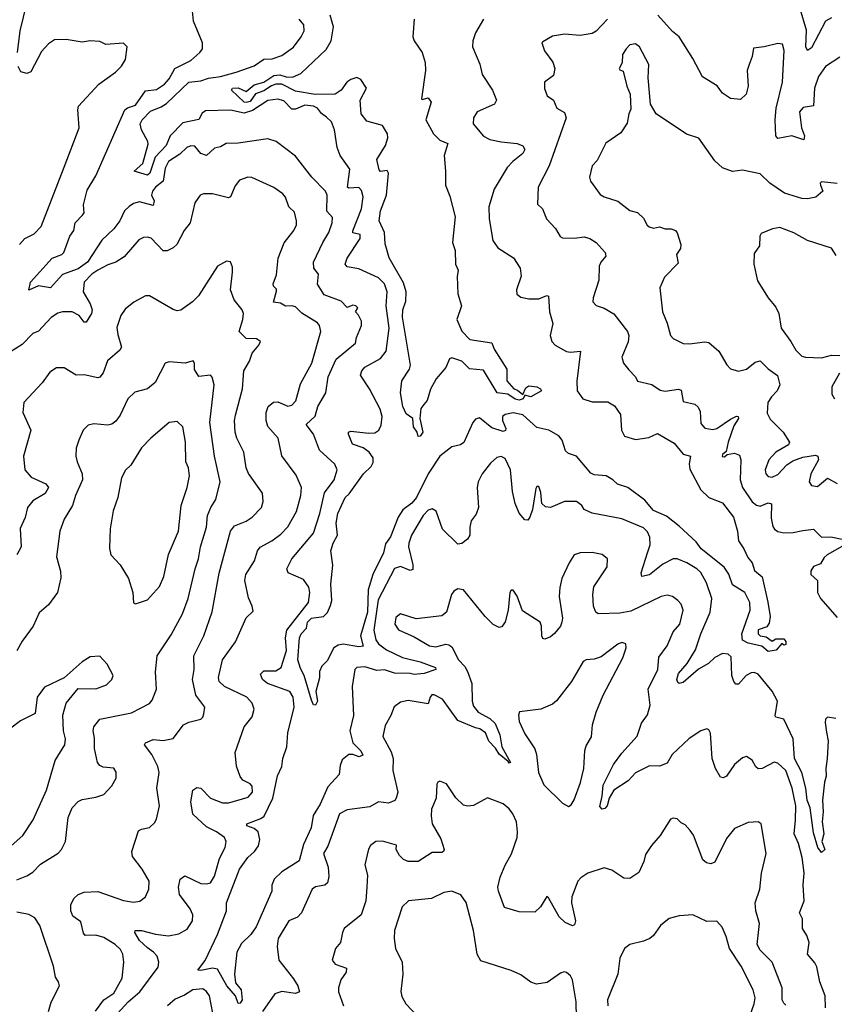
# Model space of a CAD drawing. Extents: x 1771496 to 1971148, y 471553 to 643630.
# Tile 406 of 656: x 1866559 to 1870680, y 571342 to 576322. Entities that reach past the tile are written whole.
import ezdxf

# ---------------------------------------------------------------- set-up
doc = ezdxf.new("R2010")
doc.units = 0

msp = doc.modelspace()

# ---------------------------------------------------------------- linework, layer by layer
at = {"layer": '0CON10XD'}
for points in [[(1866547.5, 576155), (1866561.1, 576265), (1866595.6, 576404.4), (1866594, 576435), (1866582, 576465), (1866590, 576495), (1866587.5, 576505), (1866535, 576552.5)], [(1870687.6, 572787.6), (1870645, 572794.2), (1870635.6, 572784.4), (1870633.1, 572766.9), (1870641.2, 572718.8), (1870648.4, 572675), (1870644.6, 572585), (1870637.5, 572535), (1870639.1, 572495), (1870630, 572465), (1870620.3, 572375), (1870623.8, 572315), (1870619.1, 572265), (1870627.8, 572205), (1870617.5, 572165), (1870632.5, 572125), (1870615, 572110), (1870596.5, 572135), (1870575, 572210), (1870558, 572335), (1870542.1, 572375), (1870536, 572435), (1870516.2, 572515), (1870479, 572585), (1870471.6, 572685), (1870425, 572783.5), (1870385, 572794.6), (1870381, 572801), (1870391.9, 572875), (1870365, 572926.5), (1870295, 573011.2), (1870275, 573020.9), (1870258.9, 573018.9), (1870234.8, 573005.2), (1870195, 572961.9), (1870181.8, 572961.8), (1870171.1, 572975), (1870162.1, 573005), (1870158.7, 573098.7), (1870143.6, 573113.6), (1870115, 573116.2), (1870075, 573096.4), (1870044.3, 573065.7), (1869993.6, 573036.4), (1869915, 572970.4), (1869895, 572964.3), (1869888.9, 572968.9), (1869883.8, 572985), (1869891.8, 573015), (1869935, 573065.4), (1869977.2, 573135), (1870004.1, 573215.9), (1870051.5, 573325), (1870061.1, 573395), (1870034.1, 573474.1), (1870005, 573525.6), (1869984.7, 573544.7), (1869934, 573575), (1869885, 573595.6), (1869865, 573594.4), (1869812.8, 573567.2), (1869745, 573514.7), (1869705.8, 573505.8), (1869703.8, 573525), (1869735, 573625.6), (1869748.8, 573665), (1869746.7, 573705), (1869735, 573732.2), (1869715, 573751.1), (1869605, 573796.9), (1869455.7, 573825.7), (1869415, 573844), (1869402.9, 573865), (1869375, 573885.7), (1869315.8, 573884.2), (1869245, 573854), (1869218.3, 573858.3), (1869200, 573875), (1869195, 573930), (1869185, 573960), (1869175, 573960), (1869169.5, 573950.5), (1869152.5, 573845), (1869139.2, 573805), (1869129.2, 573790.8), (1869115, 573792), (1869085, 573826), (1869065.3, 573875), (1869051.8, 573935), (1869042.4, 574045), (1869015, 574101.9), (1868995, 574112.5), (1868972.7, 574107.3), (1868941.2, 574078.8), (1868899.3, 574025), (1868878.2, 573985), (1868874.1, 573955.9), (1868879.6, 573855), (1868868.7, 573821.3), (1868843.1, 573786.9), (1868836.8, 573755), (1868835.5, 573715), (1868825, 573694), (1868795, 573672), (1868775, 573670), (1868698.5, 573745), (1868665.9, 573835.9), (1868645, 573847.8), (1868625, 573841.9), (1868600.4, 573815), (1868540.8, 573715), (1868527.3, 573675), (1868525.9, 573655), (1868548.2, 573565), (1868548.3, 573541.7), (1868535, 573535.6), (1868485, 573555.8), (1868455, 573545.5), (1868371.8, 573388.2), (1868349.8, 573235), (1868360.7, 573185), (1868373.5, 573165), (1868415, 573134.8), (1868495, 573095.9), (1868585, 573074.1), (1868662.5, 573045), (1868664.2, 573035), (1868605.3, 573015.3), (1868555, 573010.3), (1868535, 573014.8), (1868455, 573016.1), (1868405, 573033.4), (1868365, 573031), (1868305, 573049.6), (1868265, 573045.4), (1868254, 573036), (1868240.8, 572949.1), (1868247.4, 572802.6), (1868229.4, 572725), (1868244.3, 572665), (1868285, 572624.6), (1868295, 572602), (1868275.9, 572594.1), (1868245, 572605.9), (1868225, 572605.4), (1868191.2, 572578.8), (1868180.1, 572549.9), (1868174.6, 572505), (1868118.2, 572441.8), (1868078.6, 572355), (1868043.5, 572296.5), (1868033.1, 572235), (1867995, 572150.9), (1867972.6, 572067.4), (1867885, 572012.4), (1867845.9, 571975), (1867834, 571945), (1867834.5, 571915), (1867755, 571734.3), (1867728.5, 571695), (1867680.8, 571649.2), (1867656.8, 571605), (1867646.2, 571493.8), (1867651.4, 571451.4), (1867679.5, 571415), (1867684.4, 571365), (1867675, 571347.5), (1867665, 571346.2), (1867651.4, 571385), (1867606.5, 571435), (1867559.1, 571519.1), (1867535, 571525.6), (1867475, 571512.7), (1867460, 571515), (1867496.7, 571563.3), (1867560.4, 571695), (1867605.4, 571815), (1867605.9, 571855.9), (1867671.2, 572025), (1867713.2, 572085), (1867747.1, 572115), (1867766.8, 572143.2), (1867773.4, 572175), (1867765, 572214.4), (1867745, 572231.8), (1867707.5, 572245), (1867708.9, 572255), (1867778.9, 572281.1), (1867796.2, 572293.8), (1867839.7, 572385), (1867863, 572497), (1867884.7, 572545.3), (1867890.7, 572585), (1867911.1, 572645), (1867915.7, 572715.7), (1867947.8, 572845), (1867941.9, 572895), (1867925, 572924.6), (1867813.5, 572965), (1867787.3, 572985), (1867777.9, 573012.1), (1867795, 573029.4), (1867855, 573027.8), (1867881.5, 573045), (1867909.3, 573130.7), (1867904.2, 573195), (1867911.3, 573235), (1868020, 573375), (1868026.8, 573425), (1868021.6, 573451.6), (1867995, 573490), (1867917.1, 573525), (1867910.5, 573545), (1867935.6, 573595), (1868044.6, 573725), (1868076.7, 573825), (1868100.8, 573929.2), (1868149.2, 573995), (1868165.5, 574045), (1868153.4, 574073.4), (1868075, 574144.3), (1868044.6, 574225), (1868008.1, 574275), (1868053.3, 574316.7), (1868067.5, 574365), (1868108.1, 574435), (1868119.1, 574515), (1868159.7, 574605), (1868258.1, 574685), (1868263.1, 574715), (1868288.9, 574775), (1868287.7, 574797.7), (1868272.5, 574827.5), (1868257.5, 574845), (1868270, 574865), (1868260, 574875), (1868245, 574878.6), (1868215, 574866.7), (1868185, 574898.5), (1868099.7, 574929.7), (1868065, 574984.2), (1868071.5, 575035), (1868047.5, 575065), (1868044.6, 575095), (1868092.3, 575195), (1868123.8, 575245), (1868139.6, 575295), (1868141.7, 575321.7), (1868113.6, 575353.6), (1868113.8, 575433.8), (1868105.5, 575455), (1868037.3, 575525), (1867955, 575631.9), (1867856.2, 575705), (1867815, 575719.4), (1867665, 575697.1), (1867603.8, 575696.2), (1867575, 575678.1), (1867545, 575672.2), (1867505, 575634.2), (1867475, 575645.7), (1867445, 575682.5), (1867425, 575683.1), (1867404.2, 575675), (1867369.2, 575640.8), (1867312.2, 575605), (1867295, 575570.8), (1867285.2, 575504.8), (1867246.9, 575475), (1867231.6, 575455), (1867225.9, 575435), (1867238.6, 575405), (1867235, 575382.2), (1867165, 575401), (1867135, 575392.3), (1867112.6, 575377.4), (1867090.2, 575355), (1867066.4, 575305), (1867036.2, 575263.8), (1866975, 575206.6), (1866901.5, 575095), (1866855, 575062), (1866775, 575032.5), (1866715, 574965.5), (1866655, 574975.4), (1866605, 574953.3), (1866614.7, 574995), (1866723.7, 575116.3), (1866772.5, 575135), (1866782.5, 575145), (1866812.7, 575227.3), (1866832.9, 575255), (1866840, 575295), (1866876.8, 575333.2), (1866884.6, 575345), (1866882, 575385), (1866901.2, 575458.8), (1866945, 575532.5), (1867091.1, 575865), (1867105, 575876.6), (1867145, 575888.9), (1867195, 575961.7), (1867250.6, 575969.4), (1867291.8, 575995), (1867315, 576022.2), (1867344.5, 576075.5), (1867425, 576114.5), (1867470, 576155), (1867483.1, 576175), (1867483.8, 576205), (1867438.7, 576315), (1867428.8, 576415)], [(1870665, 576330.9), (1870635, 576313.8), (1870565, 576179.4), (1870545, 576165.5), (1870536.4, 576185), (1870538.6, 576268.6), (1870506.7, 576376.7)], [(1868283.6, 574523.6), (1868290, 574545), (1868305.6, 574565), (1868385, 574607.9), (1868413.4, 574645), (1868427.6, 574762.4), (1868413, 574875), (1868418.9, 574945), (1868404.6, 574985), (1868375, 575016.1), (1868275, 575062.1), (1868215, 575072.5), (1868206.4, 575085), (1868216, 575115), (1868282.2, 575215), (1868281.2, 575235), (1868245, 575244), (1868244.6, 575254.6), (1868287.7, 575365), (1868295.9, 575425.9), (1868288, 575458), (1868275, 575472.2), (1868225, 575469.1), (1868217.8, 575475), (1868230, 575565), (1868180, 575635), (1868165.6, 575675.6), (1868152, 575765), (1868136.7, 575805), (1868111.7, 575828.3), (1868086.7, 575846.7), (1868066, 575875), (1868045, 575884.5), (1868001.2, 575888.8), (1867955, 575868.8), (1867935, 575869.2), (1867895, 575910.8), (1867865, 575919.7), (1867815, 575912.6), (1867737.3, 575862.7), (1867695, 575848.4), (1867625, 575864.8), (1867498.9, 575861.1), (1867481.5, 575848.5), (1867465, 575816.5), (1867385, 575799.7), (1867320.6, 575735), (1867300.2, 575685), (1867244.2, 575625.8), (1867217.6, 575545), (1867205, 575535.5), (1867137.5, 575555), (1867181.5, 575595), (1867208.3, 575691.7), (1867206.7, 575705), (1867174.9, 575764.9), (1867168.8, 575795), (1867179, 575815), (1867220.8, 575859.2), (1867275, 575881.1), (1867301.3, 575898.7), (1867415, 576005.2), (1867475, 576012.2), (1867515, 576026.7), (1867575, 576034.8), (1867655, 576056.8), (1867745, 576087.8), (1867795, 576121.6), (1867835.7, 576124.3), (1867885, 576141.1), (1867945, 576183.5), (1867983.8, 576235), (1867998.2, 576265), (1867996.5, 576295), (1867973.6, 576325)], [(1868554.6, 576325), (1868548.2, 576235), (1868555, 576214.2), (1868595.2, 576155.2), (1868610.3, 576105), (1868611.8, 576065), (1868592.3, 575922.3), (1868595, 575917.5), (1868625, 575926.7), (1868640.8, 575905), (1868613.3, 575815), (1868651.8, 575745), (1868685, 575712), (1868725.6, 575695), (1868705.8, 575635), (1868713.6, 575555), (1868712.8, 575485), (1868735, 575429.2), (1868761.7, 575325), (1868749.4, 575195), (1868761.4, 575155), (1868763.1, 575085), (1868776.5, 575055), (1868772.7, 575022.7), (1868775.5, 574935.5), (1868794, 574875), (1868771.2, 574805), (1868795, 574746.2), (1868836.7, 574705), (1868947.7, 574687.7), (1868960, 574655), (1869023.3, 574555), (1869023.3, 574495), (1869058, 574455), (1869077.9, 574447.9), (1869105, 574426.7), (1869120, 574460), (1869135, 574470), (1869175.7, 574465.7), (1869194.2, 574455), (1869198.8, 574445), (1869145, 574414.4), (1869115, 574422.5), (1869106.2, 574405), (1869085, 574398), (1869065, 574402.4), (1869027.9, 574427.9), (1868975, 574433.8), (1868905, 574548.5), (1868835, 574556.1), (1868795, 574595.4), (1868745, 574611.8), (1868734.2, 574605.8), (1868715, 574563.3), (1868665.5, 574505), (1868636.8, 574453.2), (1868620, 574395), (1868603.8, 574375), (1868588.8, 574355), (1868583.5, 574305), (1868597.9, 574235), (1868585, 574216.2), (1868575, 574213.8), (1868570, 574235), (1868552.1, 574262.1), (1868547.1, 574305), (1868515, 574328.2), (1868497.6, 574365), (1868484.7, 574435), (1868492.7, 574495), (1868531.9, 574555), (1868536.5, 574575), (1868496.4, 574816.4), (1868496.5, 574855), (1868511.7, 574898.3), (1868514.2, 574945), (1868500.5, 574990.5), (1868427.9, 575117.9), (1868408.8, 575188.8), (1868404.8, 575245), (1868378.4, 575305), (1868383.7, 575355), (1868415.2, 575435), (1868424.3, 575545), (1868418.8, 575558.8), (1868385, 575554.2), (1868377.5, 575562.5), (1868365.3, 575615), (1868410.2, 575685), (1868421.6, 575725), (1868419.6, 575745), (1868395, 575786.3), (1868315, 575809.2), (1868286.7, 575845), (1868280.7, 575915), (1868313.1, 575975), (1868285, 576018.6), (1868265, 576029.4), (1868235, 576020), (1868214.7, 576005), (1868186.2, 575965), (1868154.5, 575945.5), (1868053.2, 575943.2), (1867955, 575959.9), (1867885.4, 575995.4), (1867855, 575994.9), (1867832.2, 575987.8), (1867795, 575962.4), (1867752.7, 575947.3), (1867725, 575908.2), (1867705, 575902.2), (1867695, 575905.4), (1867631.2, 575965), (1867635.8, 575975), (1867665, 575977.7), (1867705, 575958.9), (1867745, 575992.9), (1867795, 576005.7), (1867845, 576040), (1867875, 576042.8), (1867907.3, 576032.7), (1867938.7, 576031.3), (1867980.9, 576049.1), (1868108.9, 576171.1), (1868135.4, 576215), (1868145.8, 576285), (1868130.2, 576345)], [(1868906.1, 576325), (1868864.7, 576255), (1868851.5, 576215), (1868850, 576185), (1868887.1, 576097.1), (1868898.8, 576045), (1868951.4, 575965), (1868970.8, 575915), (1868961.2, 575895), (1868873.8, 575855), (1868854.2, 575825.8), (1868852.5, 575795), (1868905, 575731.9), (1868936.6, 575716.6), (1868995, 575704.5), (1869075, 575695.8), (1869104.1, 575684.1), (1869114, 575665), (1869104.2, 575645), (1869053.1, 575605), (1869025.3, 575574.7), (1868958.6, 575465), (1868932.9, 575375), (1868934.4, 575315), (1868952.5, 575205), (1868977.6, 575167.6), (1869056.6, 575116.6), (1869091.5, 575065), (1869095.8, 575024.2), (1869072, 574955), (1869074.1, 574934.1), (1869095, 574919.2), (1869135, 574909.5), (1869185, 574909.7), (1869225, 574926.9), (1869235, 574923.3), (1869239.5, 574845), (1869255.5, 574785), (1869243.3, 574725), (1869251.1, 574695), (1869267.1, 574675), (1869325, 574643.6), (1869345, 574640), (1869395.6, 574645), (1869376.7, 574493.3), (1869379.7, 574445), (1869407.5, 574405), (1869455, 574389.7), (1869535, 574388.5), (1869568.9, 574368.9), (1869598.2, 574325), (1869603.4, 574245), (1869618.5, 574215), (1869675, 574198.1), (1869741.2, 574208.8), (1869785, 574228.5), (1869869.8, 574179.8), (1869915, 574124.5), (1869953.3, 574115), (1869946.4, 574075), (1869949.3, 574049.3), (1870004.5, 573944.5), (1870045, 573905.8), (1870115, 573878.5), (1870170.4, 573805), (1870189.5, 573735), (1870195.4, 573685.4), (1870222.9, 573645), (1870241.8, 573601.8), (1870263.8, 573575), (1870276.4, 573536.4), (1870314.3, 573504.3), (1870343.8, 573376.2), (1870355.9, 573304.1), (1870351.2, 573268.8), (1870338.3, 573251.7), (1870295, 573236.2), (1870294, 573215), (1870305, 573206.2), (1870335, 573200), (1870365, 573178), (1870385, 573190), (1870425, 573191.2), (1870435, 573176.7), (1870435, 573162.5), (1870425, 573158.8), (1870415, 573167.5), (1870386.2, 573133.8), (1870345, 573127.1), (1870313.4, 573153.4), (1870245, 573168.1), (1870215, 573184.2), (1870212.4, 573215), (1870254.3, 573335), (1870252.9, 573375), (1870227.5, 573425), (1870165, 573464.3), (1870146.9, 573516.9), (1870122.2, 573552.2), (1870007.3, 573645), (1869980.4, 573680.4), (1869895, 573760.4), (1869830.7, 573810.7), (1869765, 573839.3), (1869722, 573892), (1869635.6, 573955.6), (1869582.4, 573972.4), (1869560, 573995), (1869525.6, 574015.6), (1869465, 574020.5), (1869448, 574028), (1869376.5, 574115), (1869335, 574127.7), (1869320.4, 574140.4), (1869303.2, 574195), (1869287.1, 574217.1), (1869235.6, 574245), (1869175, 574258.4), (1869105, 574322.5), (1869055, 574334.1), (1869014.7, 574325.3), (1869002.2, 574315), (1869000.9, 574295), (1869018.9, 574255), (1869016.2, 574243.8), (1869005, 574238.9), (1868948.3, 574258.3), (1868885, 574308.8), (1868865, 574301.2), (1868850.6, 574285), (1868806.4, 574183.6), (1868788.9, 574171.1), (1868745, 574162.2), (1868685, 574113.8), (1868624.7, 574025), (1868566.7, 573905), (1868543.2, 573876.8), (1868497.6, 573842.4), (1868473.2, 573805), (1868435, 573707.1), (1868409.5, 573670.5), (1868399.2, 573625), (1868345.8, 573515), (1868321.6, 573438.4), (1868318.6, 573325), (1868283.8, 573205), (1868296, 573154), (1868275, 573149.2), (1868195, 573163.8), (1868170.8, 573159.2), (1868148.5, 573145), (1868115, 573079.2), (1868087.5, 573052.5), (1868076.2, 573025), (1868076.1, 572993.9), (1868056.4, 572923.6), (1868065.6, 572875), (1868055.8, 572855), (1868045, 572856), (1868035, 572880), (1867998.9, 573005), (1867979.7, 573039.7), (1867966.2, 573085), (1867974.4, 573195), (1867983.8, 573216.2), (1868010.8, 573245), (1868014.9, 573275.1), (1868034.9, 573295.1), (1868096.1, 573303.9), (1868115.7, 573324.3), (1868131.5, 573358.5), (1868138.8, 573385), (1868132.4, 573467.6), (1868143.1, 573563.1), (1868133.8, 573635), (1868145.5, 573675), (1868166.1, 573715), (1868160, 573775), (1868168.5, 573825), (1868205.6, 573905), (1868226.1, 573923.9), (1868298.9, 574025), (1868337.3, 574062.7), (1868347.5, 574082.5), (1868346.8, 574105), (1868326.2, 574135), (1868296.2, 574156.2), (1868242.5, 574175), (1868222.1, 574225), (1868223.3, 574235), (1868235, 574241.2), (1868325, 574230), (1868355, 574232.5), (1868375.6, 574245), (1868388.2, 574271.8), (1868393.1, 574315), (1868382.4, 574352.4), (1868329.5, 574455), (1868283.6, 574523.6)], [(1869532.5, 576325), (1869475, 576264.2), (1869455, 576251.4), (1869395, 576241.5), (1869315, 576249.2), (1869255, 576238), (1869205, 576210), (1869201.2, 576205), (1869214, 576165), (1869256.1, 576106.1), (1869266.5, 576075), (1869259.8, 576040.2), (1869214, 576005), (1869213.8, 575973.8), (1869226.7, 575936.7), (1869259.2, 575915), (1869275.7, 575875), (1869315, 575853.1), (1869324.4, 575825), (1869237.7, 575582.3), (1869181.4, 575475), (1869178.8, 575388.8), (1869204.2, 575365), (1869224.2, 575315), (1869270, 575265), (1869293.3, 575225), (1869305, 575219.2), (1869365, 575217.5), (1869415, 575223.1), (1869443.3, 575215), (1869475.8, 575195), (1869521.4, 575145), (1869524.2, 575125), (1869498.8, 575095), (1869490, 575075), (1869488.8, 575005), (1869460, 574915), (1869458.8, 574895), (1869475, 574876.2), (1869515, 574862.5), (1869565, 574834.3), (1869634.6, 574744.6), (1869640, 574725), (1869637.4, 574692.6), (1869605.8, 574615), (1869614.2, 574585), (1869641.1, 574551.1), (1869674.3, 574515), (1869685, 574493.3), (1869757.3, 574477.3), (1869798.3, 574448.3), (1869825, 574442.9), (1869892.5, 574452.5), (1869905, 574448.8), (1869915, 574390), (1869975, 574377.5), (1869991.7, 574361.7), (1870000.7, 574340.7), (1870005, 574280), (1870025.5, 574255.5), (1870065, 574249.2), (1870085, 574254), (1870155, 574301.8), (1870185, 574316.5), (1870194.1, 574314.1), (1870195.4, 574305), (1870172.3, 574267.7), (1870142.9, 574185), (1870132.9, 574137.1), (1870115, 574122.5), (1870112.5, 574112.5), (1870125, 574111.2), (1870138, 574122), (1870175, 574128.9), (1870199.6, 574119.6), (1870206.4, 574096.4), (1870204, 573995), (1870215.3, 573955.3), (1870265, 573883.6), (1870287, 573867), (1870305, 573861.8), (1870345, 573877.9), (1870362.8, 573872.8), (1870360.2, 573800.2), (1870368.3, 573758.3), (1870376.9, 573745), (1870395, 573732.9), (1870425, 573727.1), (1870471.7, 573728.3), (1870521.1, 573738.9), (1870575.5, 573745.5), (1870615, 573704.4), (1870663.2, 573706.8), (1870720, 573695)], [(1870248.6, 576095), (1870238.6, 576065), (1870244, 575985), (1870233.8, 575945), (1870205, 575918.8), (1870155, 575923.8), (1870115, 575950.8), (1870086.8, 575986.8), (1870013.3, 576033.3), (1869965, 576125.7), (1869894.5, 576235), (1869861.7, 576261.7), (1869787.1, 576345)], [(1866557.5, 575185), (1866585, 575214.5), (1866632, 575238), (1866667.3, 575275), (1866784.7, 575575.3), (1866859.4, 575775), (1866852.9, 575865), (1866857.5, 575885), (1866960, 575995), (1867044.1, 576055.9), (1867074.1, 576085.9), (1867095, 576120), (1867102.5, 576185), (1867085, 576202.5), (1866995, 576196.2), (1866965, 576210.6), (1866915, 576215.5), (1866875, 576208.6), (1866795, 576220.8), (1866735, 576219.2), (1866705, 576200), (1866669.3, 576160.7), (1866615, 576057.5), (1866595, 576050), (1866565, 576057.5), (1866551.2, 576085)], [(1870708.6, 576131.4), (1870635, 576084.3), (1870600.4, 576035), (1870580, 575975), (1870574.6, 575885.4), (1870521.7, 575878.3), (1870503.5, 575856.5), (1870513.9, 575775), (1870530, 575735), (1870525.6, 575714.4), (1870465, 575734), (1870395, 575720.8), (1870384.2, 575734.2), (1870380, 575815), (1870385.2, 575875), (1870418.3, 576005), (1870426.1, 576166.1), (1870417.6, 576197.6), (1870395, 576201.9), (1870325, 576184.3), (1870271.9, 576178.1), (1870264.3, 576135), (1870248.6, 576095)], [(1870695, 575492.7), (1870615, 575501.2), (1870608.8, 575495), (1870610, 575485), (1870622.5, 575455), (1870586.3, 575423.7), (1870545, 575415.3), (1870515, 575417.1), (1870428, 575445), (1870354.6, 575494.6), (1870305, 575541.4), (1870215, 575560.8), (1870165, 575554), (1870115, 575572.9), (1870075, 575608.6), (1869995, 575723.3), (1869933, 575743), (1869778.8, 575845), (1869750.8, 575895), (1869738.3, 576028.3), (1869742.5, 576095), (1869695, 576184), (1869675, 576199.4), (1869646.2, 576193.8), (1869626.9, 576175), (1869608.8, 576145), (1869607.1, 576102.9), (1869591.2, 576075), (1869595, 576067.5), (1869611.2, 576061.2), (1869630, 575985), (1869647.5, 575945), (1869650.7, 575869.3), (1869640, 575845), (1869631.7, 575798.3), (1869599.7, 575750.3), (1869525, 575697.5), (1869506.9, 575663.1), (1869479.7, 575610.3), (1869455, 575583.3), (1869441.9, 575525), (1869447.1, 575505), (1869495, 575438), (1869515, 575425.7), (1869585, 575404.3), (1869646.1, 575356.1), (1869685, 575347.1), (1869715, 575318.6), (1869733.1, 575283.1), (1869743.9, 575273.9), (1869765, 575266.9), (1869795, 575274), (1869825, 575264.3), (1869855, 575264), (1869875.8, 575255.8), (1869884.3, 575244.3), (1869904.2, 575185), (1869902.5, 575165), (1869881.2, 575135), (1869889.7, 575090.3), (1869821.1, 575018.9), (1869797.8, 574965), (1869810.9, 574845), (1869835, 574786.2), (1869850.8, 574725), (1869865, 574710), (1869915, 574684), (1869947.9, 574682.1), (1870025, 574692.5), (1870045, 574689.2), (1870095.7, 574645), (1870136.4, 574576.4), (1870155, 574555.8), (1870195, 574544.2), (1870235.5, 574554.5), (1870280, 574590), (1870305, 574595.8), (1870345.2, 574555.2), (1870391.9, 574521.9), (1870404.4, 574475), (1870390.9, 574445), (1870361.5, 574415), (1870343.3, 574385), (1870341.1, 574331.1), (1870355, 574302), (1870420.5, 574235), (1870452.9, 574185), (1870448.5, 574171.5), (1870385, 574134.4), (1870349.6, 574095), (1870330, 574045), (1870334.1, 574024.1), (1870345, 574011.4), (1870365, 574007.8), (1870395, 574021.8), (1870440.4, 574069.6), (1870469.5, 574090.5), (1870520.3, 574109.7), (1870585, 574119.4), (1870596, 574115), (1870600.6, 574095), (1870561.4, 574025), (1870552.5, 573985), (1870565, 573966.7), (1870595, 573961.2), (1870645, 574003.3), (1870695, 573976.7)], [(1867053.5, 571295), (1867107.8, 571355), (1867166.6, 571405), (1867259.4, 571530.6), (1867263.5, 571555), (1867254.7, 571585), (1867236, 571606), (1867205, 571626.8), (1867165.4, 571665), (1867142, 571705), (1867142.5, 571715), (1867175, 571715.5), (1867247, 571697), (1867311.9, 571688.1), (1867365, 571698.5), (1867407.2, 571722.7), (1867433.5, 571765), (1867434.5, 571794.5), (1867421.1, 571825), (1867367.9, 571897.9), (1867361.8, 571935), (1867370.8, 571975), (1867395, 571991.9), (1867475, 571953.6), (1867505, 571950.5), (1867525, 571957.1), (1867545, 571990), (1867570, 572080), (1867598, 572135), (1867602.9, 572165), (1867594.4, 572185), (1867555, 572213.9), (1867505, 572239.3), (1867434.3, 572304.3), (1867424.7, 572365.3), (1867434.5, 572425), (1867455, 572439.2), (1867475, 572435.8), (1867525, 572383.8), (1867585, 572360.4), (1867615, 572361.1), (1867657.1, 572372.9), (1867715, 572390), (1867736.7, 572415), (1867735, 572446), (1867725, 572457.1), (1867688.8, 572475), (1867674.5, 572494.5), (1867655.7, 572545.7), (1867650, 572615), (1867694.6, 572745.4), (1867735, 572796.7), (1867745.7, 572835), (1867735.6, 572865), (1867708.9, 572895), (1867595, 572949.1), (1867568.9, 572975), (1867564.7, 572995), (1867584.6, 573085), (1867650.5, 573175), (1867705, 573296.7), (1867740, 573330), (1867736, 573355), (1867717.3, 573397.3), (1867698.2, 573485), (1867703.4, 573515), (1867747.3, 573585), (1867762.7, 573635), (1867775, 573654.4), (1867834.7, 573685.3), (1867879.9, 573720.1), (1867915, 573756.7), (1867959.7, 573835), (1867981.3, 573915), (1867985.5, 573955), (1867957.9, 574017.9), (1867885.4, 574115.4), (1867866.5, 574205), (1867814.6, 574265), (1867805.5, 574295), (1867806.2, 574335), (1867815.6, 574365), (1867842.6, 574387.4), (1867865, 574388.9), (1867915, 574366.9), (1867935, 574372.9), (1867956.3, 574393.7), (1867980.2, 574479.8), (1868037.6, 574585), (1868083.3, 574745), (1868075.4, 574775), (1868065, 574789.4), (1867987, 574837), (1867955, 574869.2), (1867935, 574875.3), (1867903.2, 574873.2), (1867878.6, 574888.6), (1867842.5, 574892.5), (1867858.1, 574948.1), (1867858.1, 574958.1), (1867843.5, 574973.5), (1867841.9, 574985), (1867858.9, 575031.1), (1867866.8, 575115), (1867897.6, 575192.4), (1867946.7, 575255), (1867958.9, 575285), (1867960, 575305), (1867949, 575349), (1867920.4, 575375), (1867903.9, 575423.9), (1867890.4, 575440.4), (1867845, 575473.5), (1867734.3, 575524.3), (1867712.5, 575525), (1867670.6, 575509.4), (1867648.7, 575481.3), (1867625, 575426.2), (1867615, 575420), (1867535, 575440.9), (1867488.9, 575441.1), (1867472.5, 575435), (1867444.4, 575395), (1867421.9, 575295), (1867391.5, 575255), (1867353.3, 575185), (1867335, 575167.8), (1867305, 575151.9), (1867285, 575152.9), (1867225, 575216), (1867205, 575222.5), (1867185, 575220.8), (1867162, 575208), (1867087.8, 575122.2), (1867045.4, 575094.6), (1867005, 575081.5), (1866955, 575055.4), (1866924.5, 575035), (1866884.6, 574995), (1866880.9, 574945), (1866915.3, 574885.3), (1866925.4, 574855), (1866922.9, 574835), (1866895, 574792.5), (1866885, 574791.2), (1866860, 574825), (1866825, 574843.9), (1866775.4, 574844.6), (1866752.1, 574837.9), (1866719.2, 574815), (1866654, 574746), (1866625.3, 574734.7), (1866571.1, 574678.9), (1866475, 574617.5)], [(1870689.5, 575129.5), (1870665, 575165.5), (1870545, 575205.6), (1870475, 575243.5), (1870405, 575271.2), (1870366.8, 575263.2), (1870310, 575240), (1870303.9, 575226.1), (1870301.7, 575178.3), (1870275, 575140), (1870272.9, 575085), (1870290.9, 575000.9), (1870345.7, 574915), (1870385, 574867.5), (1870399.2, 574835), (1870411.9, 574761.9), (1870460.9, 574695), (1870485, 574650), (1870515, 574620.6), (1870535, 574614.5), (1870615, 574610.9), (1870665, 574624.4), (1870707.1, 574622.9)], [(1866943, 571307), (1866984.5, 571365), (1867035, 571399.1), (1867077.7, 571475), (1867086.1, 571555), (1867080.8, 571595), (1867069.2, 571619.2), (1867041.5, 571645), (1866985, 571679.2), (1866945, 571691.5), (1866889.7, 571689.7), (1866881.5, 571701.5), (1866868.6, 571758.6), (1866828.2, 571788.2), (1866818.4, 571815), (1866818.7, 571845), (1866832.8, 571877.2), (1866855, 571896.7), (1866885, 571908.9), (1866955, 571912.7), (1867085, 571866.7), (1867135, 571859.2), (1867166.2, 571863.8), (1867195.7, 571885), (1867212.7, 571925), (1867213.8, 571965), (1867179.2, 572025), (1867130.1, 572090.1), (1867125.7, 572115), (1867160.6, 572219.4), (1867175, 572228.1), (1867215, 572236.2), (1867240.3, 572259.7), (1867250.9, 572279.1), (1867265.6, 572345), (1867252.2, 572435), (1867264.5, 572515), (1867258.5, 572545), (1867227.5, 572605), (1867190, 572655), (1867196, 572665), (1867235, 572681.1), (1867285, 572675.6), (1867335, 572685.6), (1867388, 572755), (1867415, 572768.9), (1867475, 572784.2), (1867486.4, 572793.6), (1867490.8, 572810.8), (1867495.4, 572845.4), (1867450.9, 572905), (1867433.3, 572985), (1867441.2, 573035), (1867440.8, 573105), (1867490.4, 573205), (1867532.6, 573327.4), (1867567.5, 573522.5), (1867625.9, 573735), (1867645, 573761.5), (1867705, 573785.4), (1867734.7, 573805.3), (1867782.2, 573855), (1867791.1, 573885), (1867787.2, 573927.2), (1867716.9, 574026.9), (1867704.5, 574055), (1867693.5, 574135), (1867658, 574205), (1867649.4, 574235), (1867645.3, 574295), (1867650.9, 574320.9), (1867685.5, 574455.5), (1867692.5, 574545), (1867721.9, 574595), (1867735, 574636), (1867768.8, 574675), (1867777.5, 574695), (1867756.9, 574706.9), (1867705, 574709.4), (1867668.6, 574745), (1867687.8, 574805), (1867691.1, 574835), (1867684.5, 574855), (1867644.4, 574905), (1867625.7, 574955), (1867636, 575045), (1867635, 575070), (1867625, 575097.5), (1867605, 575100), (1867560, 575075), (1867464, 574925), (1867434, 574895), (1867375, 574853.1), (1867355, 574850), (1867335, 574856.7), (1867215, 574925.8), (1867195, 574924.3), (1867136.9, 574893.1), (1867092.4, 574857.6), (1867071.5, 574825), (1867050, 574765), (1867055, 574728.8), (1867074.3, 574665), (1867065, 574650), (1867003.1, 574596.9), (1866981.9, 574535), (1866965, 574514), (1866955, 574510), (1866885, 574525.7), (1866845, 574523.1), (1866785, 574560.6), (1866745, 574561.4), (1866711.1, 574538.9), (1866673.1, 574485), (1866580, 574385), (1866575.6, 574335), (1866615.6, 574245), (1866577.8, 574115), (1866585.5, 574045.5), (1866617.3, 574007.3), (1866692, 573975), (1866705.6, 573955), (1866688.6, 573925), (1866625, 573887.5), (1866598.8, 573855), (1866586.2, 573803.8), (1866562.3, 573747.7), (1866566.2, 573655), (1866544.6, 573615)], [(1866545, 571971.2), (1866595, 571991.1), (1866625, 572010.8), (1866665, 572051.4), (1866753.4, 572106.6), (1866770, 572125), (1866790.8, 572165), (1866803.6, 572286.4), (1866825, 572335.7), (1866855, 572367.5), (1866875, 572378.6), (1866945, 572389.4), (1866985, 572402.9), (1867025, 572447.5), (1867046.9, 572485), (1867046.8, 572516.8), (1867035.7, 572535.7), (1866980.7, 572540.7), (1866965, 572549.2), (1866953.3, 572565), (1866938.4, 572635), (1866938.2, 572688.2), (1866930.8, 572725), (1866934.7, 572745), (1866965, 572784.5), (1867124.6, 572815.4), (1867215, 572863.3), (1867229.1, 572880.9), (1867251.5, 572935), (1867245.7, 573024.3), (1867254.1, 573104.1), (1867325, 573210.8), (1867383.5, 573316.5), (1867410.7, 573395), (1867446.1, 573545), (1867463.8, 573595), (1867473.3, 573655), (1867504.6, 573755), (1867510, 573815), (1867525.3, 573855), (1867551.1, 573895), (1867574.1, 573985), (1867545.4, 574115), (1867521.1, 574285), (1867542.7, 574475), (1867533.1, 574513.1), (1867525, 574523.1), (1867465, 574516.7), (1867442.7, 574552.7), (1867444, 574585), (1867437.1, 574597.1), (1867395.6, 574584.4), (1867315, 574590.5), (1867294.6, 574585.4), (1867245, 574487.1), (1867205.4, 574454.6), (1867141.4, 574438.6), (1867106.9, 574405), (1867067.7, 574322.3), (1867045, 574291.1), (1867025, 574276.4), (1867005, 574271.3), (1866935, 574278.5), (1866905, 574271.4), (1866880, 574245), (1866857.8, 574195), (1866845.6, 574155), (1866843.3, 574115), (1866849.4, 574085), (1866875.4, 574025), (1866877.3, 573995), (1866842, 573915), (1866826.9, 573865), (1866784.7, 573795.3), (1866761.8, 573735), (1866745.7, 573605), (1866765, 573532.5), (1866768.1, 573498.1), (1866751.2, 573425), (1866705, 573362.9), (1866658.3, 573321.7), (1866626.9, 573255), (1866571.3, 573178.7), (1866545, 573129.4)], [(1870706.1, 574533.9), (1870667.5, 574465), (1870667.7, 574427.7), (1870681.2, 574405)], [(1867145, 573367.5), (1867165, 573373.8), (1867205, 573388), (1867266.5, 573455), (1867288.2, 573505), (1867312.6, 573617.4), (1867362.3, 573735), (1867376.4, 573865), (1867406.5, 573955), (1867417.8, 574015), (1867412.5, 574055), (1867399.1, 574085), (1867397.5, 574185), (1867385, 574263.3), (1867355, 574290), (1867315, 574284), (1867222.5, 574205), (1867175, 574155.6), (1867121.5, 574068.5), (1867095, 574043.1), (1867074.6, 574004.6), (1867055.7, 573905), (1867032.4, 573837.6), (1867016.1, 573746.1), (1867015, 573700), (1867012.7, 573647.3), (1867020, 573615), (1867068, 573565), (1867110, 573495), (1867132, 573425), (1867135, 573372.5), (1867145, 573367.5)], [(1870734, 573665), (1870643.3, 573615), (1870628.3, 573601.7), (1870610.7, 573569.3), (1870575, 573556.9), (1870561.1, 573535), (1870561.4, 573515), (1870595.6, 573485), (1870595.3, 573425), (1870610, 573395), (1870695, 573297.7)], [(1870635.4, 571325), (1870632.9, 571385), (1870606.9, 571455), (1870591.6, 571531.6), (1870581.9, 571551.9), (1870544.4, 571595), (1870553.2, 571655), (1870540.8, 571690.8), (1870518.5, 571725), (1870518.8, 571775), (1870504.1, 571805), (1870527.8, 571865), (1870521.9, 571945), (1870527.1, 572007.1), (1870517.5, 572085), (1870499.2, 572155), (1870476.1, 572205), (1870484.1, 572274.1), (1870484.7, 572345.3), (1870466.5, 572435), (1870434.7, 572524.7), (1870395, 572561.4), (1870375, 572567.1), (1870315, 572533.8), (1870295, 572532.5), (1870282.7, 572542.7), (1870265, 572576.2), (1870235, 572596), (1870215, 572588), (1870175.8, 572555), (1870135, 572496.2), (1870117, 572487), (1870105, 572490), (1870079.2, 572535), (1870061.5, 572585), (1870053, 572713), (1870045, 572730), (1870035, 572736), (1870005, 572725.7), (1869945, 572686.9), (1869860, 572605), (1869835, 572562.2), (1869795, 572546.2), (1869745, 572547.8), (1869675, 572512.9), (1869637.3, 572472.7), (1869565.3, 572424.7), (1869541.4, 572385), (1869530.9, 572345), (1869518.5, 572331.5), (1869505, 572328.9), (1869493.2, 572343.2), (1869505.6, 572395), (1869510.3, 572449.7), (1869563.5, 572555), (1869605, 572612.7), (1869682.7, 572697.3), (1869705, 572764), (1869734.6, 572805.4), (1869748.5, 572855), (1869737.7, 572935), (1869787.5, 573035), (1869791.9, 573098.1), (1869834.7, 573155.2), (1869864.6, 573225), (1869899.2, 573265), (1869916.1, 573335), (1869905.5, 573365), (1869888.9, 573385), (1869860.8, 573405), (1869835, 573411.2), (1869804.7, 573405.3), (1869650, 573330), (1869595, 573319.7), (1869485, 573317.5), (1869474.2, 573325), (1869461.4, 573355), (1869458.6, 573415), (1869464, 573454), (1869530.8, 573555), (1869533.3, 573595), (1869505, 573617.5), (1869455, 573627.1), (1869394.3, 573625.7), (1869363.8, 573615), (1869338.6, 573575), (1869302, 573495), (1869290.7, 573449.3), (1869288.5, 573405), (1869304.3, 573295.7), (1869301.4, 573275), (1869294.2, 573255), (1869265, 573217.5), (1869245, 573200.8), (1869215, 573188.8), (1869205, 573192.5), (1869200, 573205), (1869199.4, 573255), (1869191.9, 573275), (1869102.6, 573332.6), (1869075, 573406.2), (1869055, 573436.2), (1869045, 573436.7), (1869038.8, 573425), (1869030, 573335), (1869014.4, 573275.6), (1868998.1, 573251.9), (1868985, 573248), (1868955, 573263.3), (1868913.6, 573303.6), (1868805, 573437.8), (1868775, 573443.1), (1868755, 573430.8), (1868744, 573414), (1868717.5, 573325), (1868695, 573306), (1868565, 573292.2), (1868485, 573317.5), (1868461.7, 573298.3), (1868457.5, 573265), (1868475, 573236), (1868555, 573200.5), (1868632.9, 573155), (1868665, 573149.7), (1868715, 573163.9), (1868730.8, 573160.8), (1868745, 573149.5), (1868779.7, 573085), (1868810.5, 573050.5), (1868824.2, 573025), (1868845.8, 572965), (1868847.9, 572875), (1868855, 572849.1), (1868878.9, 572818.9), (1868937, 572787), (1868965, 572761.9), (1868988.2, 572705), (1868997.8, 572645), (1869042.5, 572565), (1869035, 572561.2), (1869030.7, 572570.7), (1868985, 572607.8), (1868966.9, 572636.9), (1868932.4, 572672.4), (1868915.2, 572715.2), (1868886.7, 572735), (1868865, 572740.6)], [(1869335, 572342), (1869349.1, 572350.9), (1869363.6, 572376.4), (1869395.9, 572464.1), (1869412.3, 572535), (1869417.3, 572625), (1869425, 572650), (1869451.4, 572695), (1869457.5, 572755), (1869475, 572820), (1869510, 572905), (1869610, 573095), (1869627.5, 573145), (1869626.2, 573165), (1869605, 573171.2), (1869585, 573164), (1869500.8, 573099.2), (1869465, 573086.8), (1869425, 573083.5), (1869409.2, 573075), (1869351.1, 572975), (1869275, 572877.5), (1869255, 572860.4), (1869195, 572835.5), (1869088.3, 572821.7), (1869082.5, 572805), (1869085, 572772.5), (1869115, 572709.2), (1869165, 572634.3), (1869173.8, 572605), (1869184.2, 572514.2), (1869211.4, 572451.4), (1869305, 572359.2), (1869335, 572342)], [(1866515.8, 572144.2), (1866575, 572195.6), (1866627.5, 572275), (1866695.5, 572425), (1866738.5, 572575), (1866787.8, 572655), (1866790.5, 572685), (1866781.5, 572725), (1866777.5, 572805), (1866794.7, 572865.3), (1866855, 572938.8), (1866945, 572936.9), (1866998.3, 572958.3), (1867025, 572984.2), (1867031.4, 573005), (1867002.3, 573062.3), (1866965, 573102.5), (1866915, 573100), (1866875, 573073.8), (1866785, 572992.5), (1866685, 572946.2), (1866647.5, 572895), (1866637.3, 572812.7), (1866562.5, 572775), (1866515, 572738)], [(1868865, 572740.6), (1868775, 572777.2), (1868698.5, 572885), (1868655, 572907.5), (1868643.6, 572906.4), (1868635, 572896.2), (1868625, 572862), (1868525, 572878.8), (1868485, 572870), (1868452.9, 572847.1), (1868437.2, 572802.8), (1868408, 572752), (1868397, 572697), (1868438.1, 572618.1), (1868448.7, 572585), (1868447.1, 572525), (1868471.8, 572415), (1868464.4, 572385), (1868456.7, 572373.3), (1868425, 572360), (1868375, 572366.7), (1868329.7, 572340.3), (1868215, 572325.5), (1868176.7, 572305), (1868117.8, 572142.2), (1868096.7, 572105), (1868120, 572035), (1868122.4, 571987.6), (1868116.1, 571956.1), (1868103.3, 571945), (1868055, 571935.8), (1868038.8, 571925), (1867985, 571804), (1867965, 571782.9), (1867921.4, 571765), (1867866.9, 571675), (1867862.2, 571635), (1867870, 571565), (1867945, 571471.4), (1867965.6, 571435), (1867974, 571405), (1867955, 571396.7), (1867885, 571407.5), (1867849.2, 571395), (1867787.6, 571305)], [(1870435, 571337.5), (1870425, 571347.5), (1870416.7, 571365), (1870416.5, 571425), (1870365.5, 571555), (1870304.5, 571615), (1870289.6, 571645), (1870301.3, 571751.3), (1870283.5, 571815), (1870279.6, 571855), (1870303.5, 571925), (1870312.5, 572005), (1870334.5, 572105), (1870309.2, 572255), (1870295, 572264.2), (1870245, 572261.1), (1870175, 572231.4), (1870135, 572180), (1870075, 572061.2), (1870055, 572052), (1870033.3, 572056.7), (1870015, 572072), (1869967.7, 572197.7), (1869951.1, 572221.1), (1869925, 572250), (1869905, 572260), (1869885, 572280), (1869865, 572283.8), (1869851.2, 572278.8), (1869799.2, 572195), (1869755, 572146), (1869725, 572100), (1869716.5, 572063.5), (1869690.9, 572009.1), (1869645, 571978.6), (1869615, 571980.6), (1869555, 572020.8), (1869515, 572032.5), (1869432.5, 572005), (1869398.3, 571981.7), (1869382.5, 571965), (1869351.5, 571885), (1869350.5, 571855), (1869370, 571765), (1869366.2, 571743.8), (1869355, 571738.8), (1869319.2, 571755), (1869288.5, 571785), (1869235, 571880), (1869225, 571886.7), (1869194, 571835), (1869165, 571808.8), (1869085, 571810), (1869012.3, 571832.3), (1868980.8, 571915), (1868978.6, 571935), (1868990.5, 571985), (1869014.6, 572045), (1869047.6, 572102.4), (1869075.3, 572185), (1869078.1, 572215), (1869071.9, 572265), (1869054.5, 572304.5), (1869035, 572330.7), (1869005, 572355.3), (1868925, 572385.7), (1868855, 572348), (1868825, 572344.2), (1868805, 572348.8), (1868765, 572386), (1868717.6, 572457.6), (1868685, 572471.2), (1868674.3, 572465.7), (1868670, 572455), (1868666, 572385), (1868641.7, 572328.3), (1868640, 572295), (1868645.8, 572255), (1868688.9, 572178.9), (1868705.8, 572125), (1868703.3, 572115), (1868695, 572110), (1868645, 572110.5), (1868575, 572064.3), (1868525, 572064.4), (1868500, 572075), (1868480, 572095), (1868464.2, 572125), (1868466.1, 572146.1), (1868395, 572166.4), (1868361.2, 572165), (1868334.6, 572145.4), (1868323.7, 572126.3), (1868305, 572047.5), (1868318.8, 571995), (1868314.5, 571935), (1868310.4, 571865), (1868286.4, 571795), (1868201.4, 571725), (1868191.4, 571705), (1868182.2, 571655), (1868155.9, 571624.1), (1868139.2, 571565), (1868155, 571544.4), (1868212, 571525), (1868210, 571505), (1868183.6, 571465), (1868171.1, 571425), (1868171.1, 571405), (1868197.1, 571335)], [(1869377.1, 571195), (1869373.9, 571355), (1869355.6, 571465), (1869345, 571485.8), (1869325, 571502.5), (1869314.2, 571505.8), (1869295, 571500), (1869227.4, 571452.6), (1869174.2, 571444.2), (1869144.2, 571454.2), (1869095, 571490.9), (1869045, 571513.6), (1868892, 571562), (1868873.2, 571595), (1868855.4, 571715), (1868817.7, 571857.7), (1868791.4, 571895), (1868745, 571914.5), (1868705, 571908.2), (1868643, 571877), (1868526.7, 571865), (1868494.7, 571835.3), (1868455.8, 571715.8), (1868453.5, 571675), (1868459.5, 571625), (1868494.5, 571555), (1868498, 571495), (1868487.6, 571407.6), (1868491.7, 571381.7), (1868512.9, 571345), (1868571.7, 571281.7)], [(1866705.6, 571305), (1866717.9, 571352.1), (1866761.2, 571435), (1866756.2, 571455), (1866739.7, 571479.7), (1866730, 571535), (1866660.9, 571740.9), (1866635, 571778.9), (1866605, 571796.9), (1866545, 571808.7)], [(1870241.5, 571248.5), (1870274.5, 571345), (1870280.4, 571375), (1870270.3, 571415), (1870209.1, 571535), (1870150, 571625), (1870133.6, 571685), (1870112.1, 571732.1), (1870085, 571762), (1870035, 571760), (1869964.1, 571794.1), (1869895, 571789.2), (1869845, 571775.8), (1869800.2, 571739.8), (1869765, 571690.8), (1869746, 571675), (1869715, 571660.9), (1869645.4, 571644.6), (1869619.2, 571625), (1869595.5, 571575), (1869585.3, 571494.7), (1869532.7, 571365), (1869534.5, 571335)], [(1867536.6, 571296.6), (1867518.6, 571385), (1867505, 571406.2), (1867485, 571420.3), (1867435, 571416), (1867392.3, 571387.7), (1867345, 571368.6), (1867306.7, 571335)]]:
    msp.add_lwpolyline(points, dxfattribs=at)

doc.saveas('drawing.dxf')
